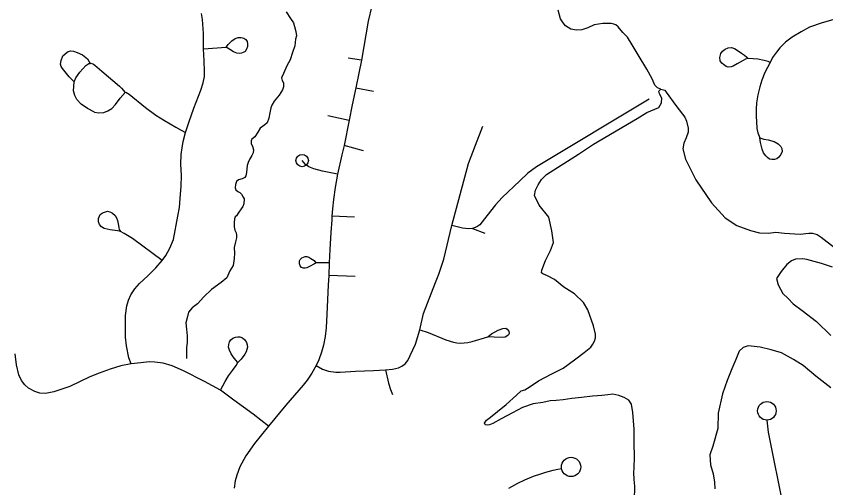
# Model space of a CAD drawing. Extents: x 653372 to 905732, y 627442 to 787275.
# Drawn here: x 662404 to 665666, y 783713 to 785613 of the extents above; entities that cross this region are included whole.
import ezdxf

# ---------------------------------------------------------------- set-up
doc = ezdxf.new("R2010")
doc.units = 0
for name, color, linetype in [('33', 7, 'Continuous'), ('34', 7, 'Continuous'), ('35', 7, 'Continuous')]:
    doc.layers.add(name, color=color, linetype=linetype)

msp = doc.modelspace()

# ---------------------------------------------------------------- linework, layer by layer
at = {"layer": '33'}
for points in [[(663836.8, 785654), (663822.5, 785592), (663822.5, 785592), (663794.9, 785434.8), (663785.2, 785382.9)], [(662867.5, 784212.3), (662857.8, 784236.8), (662848.3, 784285), (662845.1, 784319.3), (662844.4, 784361), (662844.9, 784407), (662849.8, 784446.3), (662856.2, 784468.4), (662866.3, 784490.4), (662881.8, 784514.1), (662901.4, 784535.8), (662935, 784567.2), (662967.3, 784598.5), (662992, 784628.3), (663006.7, 784648.1), (663023.3, 784678.9), (663038.1, 784713.1), (663055, 784807.6), (663062.7, 784842), (663065.2, 784878.4), (663069.1, 784928.1), (663069.8, 784970.3), (663067.4, 785016.4), (663068.6, 785055.8), (663072.3, 785082.7), (663076.8, 785107.7), (663086.3, 785144.6), (663099.1, 785185), (663119.8, 785242.7), (663147.5, 785314.9), (663157.9, 785344.5), (663162.5, 785369.5), (663163.3, 785389.2), (663161, 785432.4), (663159.2, 785481.2), (663158.2, 785542.6), (663154.7, 785599.6), (663150.1, 785623)], [(665723, 785606.3), (665651.3, 785585.7), (665599.9, 785567.8), (665566.3, 785549.3), (665530, 785528.2), (665503.9, 785507.3), (665480.5, 785484.8), (665467, 785467.3), (665451.7, 785445.6), (665442, 785426.1), (665420.2, 785385.9), (665407.9, 785355.4), (665400, 785327.5), (665392.6, 785295.6), (665387.3, 785263.8), (665385.5, 785238.4), (665385.7, 785208.6), (665386.1, 785188), (665388.5, 785160.4), (665391.8, 785143), (665400.4, 785122.7)], [(663250.5, 785488), (663258.4, 785498.2), (663273.2, 785513.5), (663285.9, 785523.1), (663298.4, 785527.1), (663310.8, 785527.2), (663321.2, 785524), (663328.7, 785518.5), (663334.2, 785511.2), (663336.3, 785501.6), (663335.9, 785490.2), (663332.7, 785479.8), (663326.7, 785470.9), (663318.5, 785465.9), (663312.2, 785463.2), (663303.6, 785462), (663292.7, 785463.3), (663279.9, 785468.5), (663264.5, 785478), (663250.5, 785488)], [(663159.2, 785481.2), (663250.5, 785488)], [(665353.2, 785442.8), (665342.8, 785439.3), (665332.4, 785434.2), (665309.2, 785420.3), (665293.3, 785411.6), (665285.1, 785408.6), (665273.2, 785407.9), (665265.1, 785410.3), (665254, 785418.2), (665246.6, 785423.8), (665240.9, 785432.6), (665238.6, 785445.7), (665242.9, 785462.3), (665249.7, 785471.9), (665260.7, 785479.7), (665272.2, 785485.3), (665285.8, 785486), (665298.6, 785481.8), (665312.5, 785473.2), (665326.8, 785463.6), (665339, 785455.7), (665347.9, 785447.8), (665353.2, 785442.8)], [(665442, 785426.1), (665433.4, 785430.6), (665417.9, 785434.4), (665392.6, 785439.5), (665372.6, 785441.1), (665353.2, 785442.8)], [(663785.2, 785382.9), (663772.5, 785323.6), (663757.8, 785255.1), (663745.1, 785194.1), (663725.4, 785092.3), (663716.6, 785053.8), (663699.2, 784976.6), (663689, 784922.1), (663682.5, 784873.6), (663677.9, 784836.7), (663676.1, 784806.5), (663675.3, 784791.9), (663671.7, 784741.9), (663667.9, 784672.7), (663665.4, 784619.3), (663663.3, 784568.7), (663661.4, 784528.7), (663655.8, 784412.1), (663652.4, 784357), (663648.8, 784322.7), (663642.2, 784287.4), (663633.6, 784259), (663623.3, 784228.5), (663613.1, 784205.3), (663594.8, 784175.4), (663576.4, 784146.9), (663559.9, 784126), (663490.8, 784046.2), (663420.3, 783961.9)], [(663772.5, 785323.6), (663844.3, 785310.9)], [(662719.7, 785225.4), (662737.7, 785223.9), (662757.2, 785225.2), (662773.5, 785231.4), (662788.9, 785240.4), (662804.1, 785257), (662823.4, 785282.5), (662842.6, 785305.7), (662846.4, 785306.5), (662859.5, 785299), (662925.2, 785244.8), (662967.4, 785213.7), (663002.3, 785192.7), (663047.6, 785166.2), (663069.5, 785153.7), (663086.3, 785144.6)], [(664954.3, 785278.3), (664500.6, 785006.1), (664465.6, 784980.2), (664433.4, 784949.3), (664361.7, 784882.9), (664335.7, 784852.5), (664300.9, 784809), (664272.3, 784772.6), (664260.4, 784763.8), (664242.4, 784757.6), (664226.5, 784756.2), (664202.7, 784759.3), (664159, 784769.8)], [(663613.1, 784205.3), (663638.1, 784190.8), (663662.6, 784182.5), (663691.4, 784178.9), (663709.2, 784178.3), (663771.3, 784183.4), (663843.5, 784185.3), (663892.4, 784188.7), (663920, 784190.6), (663944.9, 784196), (663957.5, 784202.5), (663970.8, 784212.4), (663981.5, 784225.9), (663991.8, 784245.5), (664012.4, 784291.7), (664030, 784349.6), (664045.7, 784415.4), (664094.1, 784540.5), (664106.8, 784573.1), (664126.5, 784634.4), (664159, 784769.8), (664226.7, 785018.8), (664255.1, 785093), (664283.5, 785169.1)], [(665400.4, 785122.7), (665415.9, 785117.6), (665434.2, 785114.7), (665458.4, 785108), (665474.3, 785098.3), (665485.3, 785087.2), (665488.4, 785079.5), (665490.2, 785068.1), (665484.9, 785055.8), (665477.1, 785045.2), (665468.2, 785037.9), (665458.9, 785034.9), (665449.1, 785034.7), (665438.9, 785036.1), (665431.6, 785043.3), (665424.2, 785050.6), (665415.3, 785062.2), (665409.5, 785076.3), (665402.5, 785104.2), (665400.4, 785122.7)], [(663699.2, 784976.6), (663638.8, 784988.7), (663603.3, 784997.3), (663583.7, 785006.1), (663569.5, 785014.8), (663556.2, 785031)], [(662823.8, 784745), (662812, 784747.7), (662782.3, 784751.8), (662758.2, 784757.6), (662747.7, 784764.7), (662739.2, 784774.2), (662735.3, 784784.5), (662735.5, 784797.1), (662738.3, 784804.7), (662742.8, 784813.9), (662751.1, 784819.6), (662755.4, 784822.5), (662772.2, 784826.6), (662781.1, 784825.1), (662792.4, 784819.6), (662802.3, 784810), (662808.4, 784800.8), (662812.8, 784789.6), (662814.5, 784775.9), (662817.3, 784761.1), (662819.6, 784753.8), (662823.8, 784745)], [(662992, 784628.3), (662872.4, 784717.1), (662839.8, 784737.7), (662823.8, 784745)], [(664242.4, 784757.6), (664292, 784738.4)], [(664030, 784349.6), (664064, 784338.6), (664135.3, 784309.6), (664165.9, 784299.1), (664179.6, 784297.3), (664194, 784296.2), (664208.5, 784296.4), (664224.3, 784298), (664241.7, 784302.3), (664304.1, 784321.1)], [(664304.1, 784321.1), (664319.6, 784333), (664346.2, 784348), (664364.3, 784355), (664376.6, 784355.4), (664382.7, 784351.7), (664388.7, 784343.3), (664389.8, 784335), (664386.9, 784329.6), (664381.2, 784324.3), (664374.2, 784320.4), (664362.5, 784318), (664330.2, 784320.3), (664304.1, 784321.1)], [(663297.7, 784218), (663289.7, 784226.8), (663278.8, 784240.9), (663270.6, 784252.8), (663263.8, 784267.5), (663259.7, 784278.9), (663260.3, 784289.6), (663263.4, 784300.5), (663269.2, 784309.3), (663277.6, 784316.2), (663288.1, 784320.4), (663297.4, 784321.5), (663305.6, 784320.5), (663316.1, 784316.8), (663325.5, 784308.9), (663332.1, 784297.7), (663334.6, 784289.1), (663336, 784279.4), (663334, 784270.5), (663330.9, 784260.3), (663325.2, 784251.5), (663311.1, 784230.6), (663297.7, 784218)], [(663420.3, 783961.9), (663358.4, 784009.9), (663281.4, 784066.2), (663227, 784106.3), (663163.1, 784141.6), (663078.8, 784183.5), (663032.4, 784203.7), (662995.9, 784215.1), (662962.7, 784219.5), (662940, 784219.9), (662907, 784216.7), (662867.5, 784212.3), (662826.2, 784203.7), (662782.2, 784190.9), (662738.9, 784174.2), (662700.9, 784159.5), (662620.9, 784121.7), (662555.2, 784099.3), (662522.9, 784093.4), (662499.4, 784094.1), (662478.7, 784101.2), (662453.4, 784113.9), (662439.3, 784127.2), (662425.7, 784145.1), (662415.3, 784168.5), (662405.3, 784208.6), (662399.8, 784252.9)], [(663227, 784106.3), (663246.6, 784141.4), (663260, 784163.7), (663275.8, 784185.3), (663289.8, 784205.5), (663297.7, 784218)], [(663892.4, 784188.7), (663903.9, 784134.7), (663912, 784109), (663920.4, 784088.8)], [(665496.9, 783631.1), (665486.9, 783676.1), (665445.7, 783883.7), (665434.7, 783937.4), (665429, 783985.9)], [(663420.3, 783961.9), (663364.9, 783892.1), (663329.3, 783842.3), (663304.8, 783798), (663292.9, 783764.2), (663286.4, 783741.3), (663282.9, 783711.8)], [(664388.4, 783711.7), (664424.7, 783731.4), (664453.4, 783744.8), (664488.3, 783760), (664517.8, 783769.5), (664538.4, 783775.4), (664567.4, 783784.3), (664585.8, 783788.2), (664601.3, 783791.1)]]:
    msp.add_lwpolyline(points, dxfattribs=at)
for centre, radius in [((663556.2, 785031), 25), ((665428.5, 784023.1), 37.2), ((664639.6, 783797), 38.8)]:
    msp.add_circle(centre, radius, dxfattribs=at)
at = {"layer": '34'}
for points in [[(662638.2, 785348.3), (662617.4, 785368.4), (662591.4, 785402.4), (662585, 785409.7), (662582.5, 785419.8), (662585.3, 785433.9), (662592.5, 785452.7), (662600.3, 785460), (662611.4, 785469.2), (662622.9, 785472.6), (662635.2, 785471.8), (662649.8, 785466.6), (662670.8, 785456.5), (662691.7, 785440.2), (662701.6, 785422.4)], [(662719.7, 785225.4), (662691.8, 785240.5), (662665.4, 785258.8), (662648.4, 785277.4), (662640.8, 785293.2), (662635.2, 785311.9), (662638.2, 785348.3), (662643.9, 785363.8), (662660.7, 785387.1), (662685.2, 785413.8), (662697.3, 785422), (662701.6, 785422.4), (662706.8, 785422.7), (662715.2, 785419.6), (662721.3, 785415.1), (662749, 785391.5), (662820.2, 785330.1)], [(663794.9, 785434.8), (663741.2, 785443.2)], [(662820.2, 785330.1), (662829, 785323.2), (662842.6, 785305.7)], [(663659.6, 785212.4), (663745.1, 785194.1)], [(663803.6, 785070.8), (663725.4, 785092.3)], [(663766.9, 784802.8), (663676.1, 784806.5)], [(663612.6, 784619.8), (663605.6, 784614.5), (663585.3, 784604.1), (663575.6, 784598.9), (663568.6, 784597.7), (663561.8, 784597.9), (663554.3, 784600.2), (663547.6, 784607.3), (663545.8, 784614.9), (663545.5, 784626.6), (663548.4, 784632.7), (663554.8, 784639.4), (663561.1, 784642.6), (663568, 784644.5), (663574.9, 784644.3), (663583, 784642), (663591.8, 784636.9), (663604.6, 784628.3), (663611.9, 784619.8)], [(663665.4, 784619.3), (663612.6, 784619.8)], [(663770.2, 784564.5), (663663.3, 784568.7)]]:
    msp.add_lwpolyline(points, dxfattribs=at)
at = {"layer": '35'}
for points in [[(663491.2, 785630.5), (663509.2, 785602.9), (663521.6, 785585.5), (663525.9, 785570.6), (663531.2, 785551.1), (663533.6, 785533.4), (663529.6, 785519.4), (663527.1, 785493.6), (663518, 785466.2), (663508.3, 785437.1), (663494.7, 785412.5), (663480.8, 785382.3), (663473.2, 785363.7), (663475.3, 785353.7), (663480.9, 785344.1), (663481.6, 785328.2), (663477.1, 785315.4), (663464.1, 785294), (663443.4, 785270.5), (663433.5, 785254.4)], [(665001.3, 785318.2), (664987.7, 785323.5), (664977.1, 785334.8), (664966.9, 785359.7), (664945.3, 785399.5), (664909.7, 785457), (664885.4, 785497.8), (664867.2, 785527.5), (664848.7, 785547.2), (664829.3, 785569.6), (664819.5, 785577.2), (664812.4, 785581.1), (664801.5, 785583.2), (664787, 785583.7), (664767.8, 785583.3), (664733, 785577.1), (664707.2, 785566), (664682.4, 785557.7), (664661.4, 785556.5), (664638.7, 785559.9), (664617.3, 785574.2), (664607.6, 785585.4), (664597.2, 785602.1), (664587.3, 785637)], [(664730.6, 784365.4), (664707.2, 784429.6), (664689.9, 784459.2), (664652.9, 784494.8), (664610.1, 784521.5), (664572.9, 784551.7), (664544.3, 784567), (664526.4, 784574.8), (664521.1, 784578.6), (664521.4, 784589.5), (664537.1, 784629), (664556.4, 784668.3), (664568.3, 784700.7), (664562.5, 784748), (664549.6, 784802.9), (664511.1, 784851.2), (664492.5, 784890.2), (664496.4, 784912.4), (664506.6, 784932.8), (664520.7, 784954.9), (664541.3, 784974.8), (664670, 785056.3), (664730.6, 785097.1), (664905.3, 785200), (664945.2, 785224.5), (664992.7, 785245.1), (665004.5, 785263.9), (665005, 785283), (664996, 785299.2), (664993.1, 785310.5), (665001.3, 785318.2), (665017.1, 785314.5), (665023.3, 785306.4), (665061.5, 785252.6), (665089.2, 785218.3), (665098.4, 785205.2), (665104.3, 785189.1), (665111.4, 785161.8), (665110.9, 785145.8), (665103.9, 785122.1), (665093.7, 785101.7), (665089.8, 785077.9), (665101.3, 785036.1), (665141.8, 784953.5), (665206, 784860.6), (665260, 784800), (665307, 784769.9), (665344.3, 784756.2)], [(663433.5, 785254.4), (663429.6, 785243.9), (663426.7, 785223.2), (663422.5, 785202.2), (663414.9, 785183), (663406.4, 785175.6), (663386.6, 785162.1), (663377.3, 785145.9), (663366.2, 785126.9), (663354.1, 785117.2), (663350.4, 785110.9), (663350.2, 785104.4), (663350.6, 785099.1), (663356.2, 785088.4), (663360.5, 785074.1), (663359.5, 785062.4), (663353.9, 785052), (663345.3, 785038.7), (663339, 785023.6), (663335.1, 785010.8), (663332.5, 784983.2), (663329.7, 784969.8), (663324.8, 784962.9), (663314.7, 784957.9), (663300.4, 784953.6), (663291.4, 784946.3), (663287.5, 784934.1), (663286.5, 784921.8), (663289.2, 784912.9), (663297.8, 784906.1), (663304.8, 784902.4), (663312.2, 784895.7), (663318.9, 784884.3), (663322.8, 784876.6), (663321.6, 784856.9), (663317.2, 784845.8), (663310.5, 784837.2), (663300.6, 784822.8), (663291.4, 784808.4), (663286.8, 784803.9), (663284, 784796.8), (663282.9, 784781.6), (663282.4, 784764.5), (663284.4, 784751), (663289.9, 784739.6), (663291.4, 784730.8), (663291.3, 784719.7), (663288.2, 784703.8), (663282.8, 784680.4), (663283.3, 784658.7), (663282.9, 784636.2)], [(664541.3, 784974.8), (664670, 785056.3), (664730.6, 785097.1), (664905.3, 785200), (664945.2, 785224.5), (664992.7, 785245.1)], [(665307, 784769.9), (665362.1, 784749.1), (665398.5, 784740), (665435.2, 784738.9), (665464, 784742.8), (665499, 784738.6), (665562.6, 784735.1), (665597.8, 784738.8), (665612.2, 784738.4), (665631.1, 784733), (665646.8, 784723), (665701.4, 784681.5)], [(663282.9, 784636.2), (663278.6, 784608.7), (663265, 784586.7), (663252.4, 784558.9), (663230.6, 784539.5), (663191, 784511.3), (663160.7, 784481.7), (663135.2, 784454.2), (663113.6, 784438.4), (663098.9, 784420), (663093.7, 784402.5), (663088.2, 784378), (663089.8, 784352.1), (663092.5, 784325), (663092.9, 784297.9), (663089.9, 784278), (663090.9, 784233.3)], [(665692.4, 784602), (665648.2, 784616.1), (665589.7, 784632.2), (665573.8, 784635.9), (665543.5, 784633.6), (665527.4, 784627.7), (665509.4, 784612.3), (665486.2, 784584.3), (665467.8, 784556.1), (665473.4, 784530.4), (665493.1, 784496.3), (665514.8, 784474.9), (665534.9, 784453.6), (665570.8, 784427), (665628.4, 784382.2), (665685.7, 784326.2)], [(664895.8, 783662.6), (664896.7, 783720), (664894.3, 783746.4), (664892, 783774.4), (664894.1, 783793.4), (664894.6, 783836.4), (664893.2, 783894.7), (664893.2, 783949.7), (664888.9, 784016), (664882.7, 784049.7), (664872, 784066), (664854, 784076.1), (664832.7, 784084.7), (664807.4, 784090.3), (664788.1, 784086.9), (664764.1, 784084.4), (664746.6, 784084.1), (664725.8, 784081.6), (664681.8, 784076.5), (664642.6, 784072.1), (664608.1, 784066.7), (664579.4, 784065.2), (664555.4, 784063.5), (664526.5, 784057.2), (664486.9, 784051.2), (664443.4, 784036.6), (664403.7, 784015.5), (664357.5, 783990.5), (664325, 783971.6), (664310.6, 783967.2), (664302.5, 783965.9), (664295.4, 783966.1), (664292.3, 783969.4), (664290.8, 783973.4), (664299.1, 783985.1), (664315.5, 783998.2), (664343.2, 784020.5), (664377.6, 784048.9), (664419.4, 784086), (664439, 784103.7), (664453.5, 784108.1), (664474.6, 784121), (664508, 784143.5), (664561.5, 784172.2), (664608.4, 784194.7), (664653.3, 784228.5), (664692.4, 784258.4), (664719.4, 784279.1), (664726.9, 784291.7), (664733.7, 784304.2), (664738, 784316.9), (664738.5, 784331.2), (664730.6, 784365.4)], [(665685.8, 784115.6), (665626.3, 784162.9), (665575, 784205.9), (665535.8, 784229.5), (665487.2, 784256.4), (665446.1, 784268.8), (665401.8, 784279.7), (665352.5, 784284.4), (665333.2, 784278.6), (665316.8, 784263.1), (665303, 784230.1), (665287.5, 784192.2), (665268.6, 784145), (665249.4, 784091.3)], [(665249.4, 784091.3), (665232.8, 784014.2), (665230.9, 783952.1), (665211.2, 783880.9), (665199, 783846.1), (665201, 783806.2), (665212.6, 783769.2), (665218, 783735.5), (665218.8, 783708.4)]]:
    msp.add_lwpolyline(points, dxfattribs=at)

doc.saveas('drawing.dxf')
